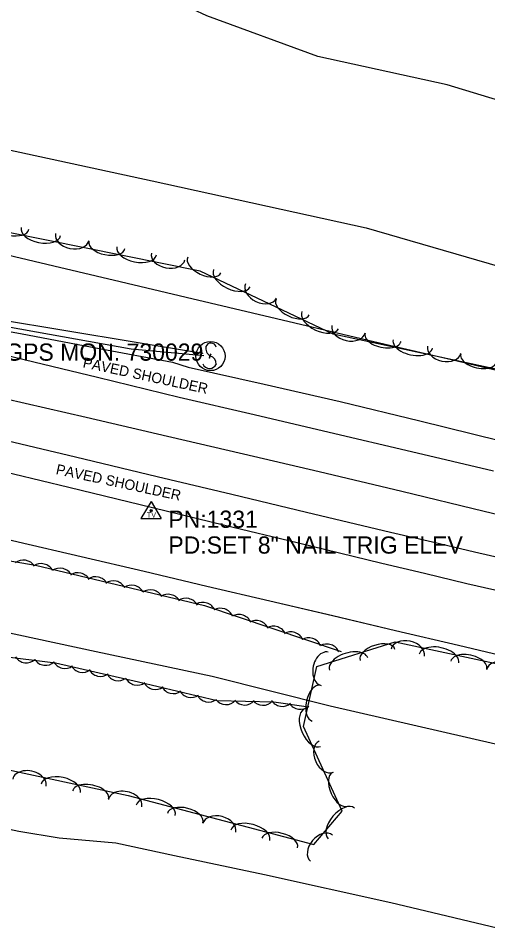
# Model space of a CAD drawing. Extents: x 1441650 to 1491889, y 345904 to 358319.
# Drawn here: x 1480499.3 to 1480635.7, y 346205.6 to 346471.3 of the extents above; entities that cross this region are included whole.
import ezdxf

# ---------------------------------------------------------------- set-up
doc = ezdxf.new("R2010")
doc.units = 0
for name, color, linetype in [('S_EDGE_PAVEMENT', 7, 'Continuous'), ('S_GUARDRAIL', 7, 'Continuous'), ('S_MSC_PT_SYM', 7, 'Continuous'), ('S_PAVEMENT_CROWN', 7, 'Continuous'), ('S_PRIMARY_CTL_ANNOT', 7, 'Continuous'), ('S_RDW_PT_SYM', 7, 'Continuous'), ('S_SECONDARY_CTL', 7, 'Continuous'), ('S_SECONDARY_CTL_ANNOT', 7, 'Continuous'), ('S_SHOULDER', 7, 'Continuous'), ('S_SHOULDER_ANNOT', 7, 'Continuous'), ('S_SIGN', 7, 'Continuous'), ('S_STREAM', 7, 'Continuous'), ('S_TREE', 7, 'Continuous')]:
    doc.layers.add(name, color=color, linetype=linetype)

msp = doc.modelspace()

# ---------------------------------------------------------------- linework, layer by layer
at = {"layer": 'S_EDGE_PAVEMENT'}
for points in [[(1480400.75, 346396.37), (1480413.18, 346393.35), (1480425.61, 346390.33), (1480438.04, 346387.3), (1480450.48, 346384.28), (1480474.5, 346378.53), (1480498.53, 346372.77), (1480522.29, 346367.02), (1480546.05, 346361.27), (1480567.86, 346356.16), (1480589.66, 346351.05), (1480613.55, 346345.45), (1480637.44, 346339.86)], [(1480395.02, 346373.45), (1480418.78, 346367.57), (1480442.55, 346361.69), (1480454.95, 346358.65), (1480467.35, 346355.61), (1480479.76, 346352.56), (1480492.16, 346349.52), (1480515.91, 346343.84), (1480539.67, 346338.16), (1480561.37, 346332.99), (1480583.07, 346327.83), (1480595.28, 346324.93), (1480607.49, 346322.04), (1480619.7, 346319.15), (1480631.91, 346316.25), (1480653.48, 346311.29)]]:
    msp.add_lwpolyline(points, dxfattribs=at)
at = {"layer": 'S_GUARDRAIL'}
msp.add_line((1480401.75, 346399.16), (1480552.82, 346374), dxfattribs=at)
msp.add_lwpolyline([(1480401.17, 346398.5), (1480455.89, 346388.89), (1480532.05, 346375.32), (1480553.23, 346373.38)], dxfattribs=at)
at = {"layer": 'S_MSC_PT_SYM'}
for points in [[(1480554.81, 346372.63), (1480554.81, 346372.68), (1480554.81, 346372.63), (1480554.76, 346372.63), (1480554.81, 346372.63), (1480554.81, 346372.58), (1480554.81, 346372.63), (1480554.86, 346372.63)], [(1480555.23, 346373.68), (1480555.23, 346373.73), (1480555.23, 346373.68), (1480555.18, 346373.68), (1480555.23, 346373.68), (1480555.23, 346373.63), (1480555.23, 346373.68), (1480555.28, 346373.68)]]:
    msp.add_lwpolyline(points, dxfattribs=at)
at = {"layer": 'S_PAVEMENT_CROWN'}
msp.add_lwpolyline([(1480398.21, 346384.71), (1480422.53, 346378.91), (1480446.84, 346373.12), (1480471.08, 346366.98), (1480495.32, 346360.85), (1480518.98, 346355.39), (1480542.64, 346349.92), (1480564.7, 346344.76), (1480586.76, 346339.59), (1480610.72, 346333.86), (1480634.68, 346328.12), (1480656.21, 346323)], dxfattribs=at)
at = {"layer": 'S_RDW_PT_SYM'}
msp.add_lwpolyline([(1480552.82, 346374), (1480552.82, 346374.05), (1480552.82, 346374), (1480552.77, 346374), (1480552.82, 346374), (1480552.82, 346373.95), (1480552.82, 346374), (1480552.87, 346374)], dxfattribs=at)
at = {"layer": 'S_SECONDARY_CTL'}
for p, q in [((1480537.88, 346330.87), (1480534.87, 346325.92)), ((1480537.88, 346330.87), (1480540.83, 346325.92)), ((1480534.87, 346325.92), (1480540.83, 346325.92))]:
    msp.add_line(p, q, dxfattribs=at)
for radius in [0.311, 0.183, 0.103]:
    msp.add_circle((1480537.88, 346328.26), radius, dxfattribs=at)
at = {"layer": 'S_SHOULDER'}
for points in [[(1480401.37, 346398.21), (1480414.13, 346395.76), (1480426.89, 346393.31), (1480439.64, 346390.87), (1480452.4, 346388.42), (1480476.39, 346384.01), (1480500.39, 346379.6), (1480522.25, 346375.48), (1480544.11, 346371.36), (1480548.67, 346369.97), (1480570.76, 346364.97), (1480592.84, 346359.98), (1480615.98, 346354.31), (1480639.12, 346348.64)], [(1480394.95, 346371.85), (1480417.65, 346363.84), (1480440.34, 346355.84), (1480452.31, 346351.47), (1480464.28, 346347.11), (1480477.02, 346344), (1480489.76, 346340.9), (1480513.99, 346335.05), (1480538.23, 346329.19), (1480559.27, 346324.07), (1480580.31, 346318.95), (1480592.64, 346315.98), (1480604.97, 346313.02), (1480617.3, 346310.06), (1480629.64, 346307.1), (1480651.05, 346302.22)]]:
    msp.add_lwpolyline(points, dxfattribs=at)
at = {"layer": 'S_SIGN'}
msp.add_line((1480554.81, 346372.63), (1480555.23, 346373.68), dxfattribs=at)
msp.add_circle((1480555.14, 346373.17), 4.24, dxfattribs=at)
for centre, radius, start, end in [((1480556.3, 346375.42), 2.55, 167.1196, 241.9813), ((1480555.26, 346375.32), 1.62, 16.5258, 156.8957), ((1480554.44, 346370.88), 2.38, 358.6529, 73.7063), ((1480554.88, 346371.77), 2.17, 204.641, 335.359)]:
    msp.add_arc(centre, radius, start, end, dxfattribs=at)
at = {"layer": 'S_STREAM'}
for points in [[(1480659.04, 346441.35), (1480623.96, 346451.97), (1480586.38, 346460.19), (1480554.07, 346472.01), (1480533.21, 346481.81), (1480519.24, 346485.61), (1480490.61, 346490.74), (1480458.82, 346496.29), (1480422.62, 346503.39), (1480409.13, 346506.29), (1480396.69, 346506.92), (1480389.55, 346504.76), (1480380.88, 346500.23), (1480372, 346492.92), (1480352.7, 346492.7)], [(1480356.22, 346470.95), (1480367.83, 346465.09), (1480383.69, 346457.57), (1480401.81, 346452.51), (1480427.13, 346448.09), (1480538.15, 346424.12), (1480600.41, 346410.42), (1480713.71, 346377.58)], [(1480687.26, 346249.09), (1480589.92, 346271.44), (1480555.63, 346280.01), (1480521.91, 346287.26), (1480486.68, 346294.82)], [(1480478.36, 346239.6), (1480499.39, 346235.08), (1480511.12, 346233.12), (1480527.63, 346231.74), (1480544.7, 346228.07), (1480570.82, 346222.46), (1480607.53, 346214.41), (1480644.61, 346205.59)]]:
    msp.add_lwpolyline(points, dxfattribs=at)
at = {"layer": 'S_TREE'}
for points in [[(1480655.21, 346365.67), (1480590.8, 346379.51), (1480552.18, 346397.81), (1480473.76, 346413.67), (1480447.69, 346420.64), (1480420.82, 346429.2), (1480390.58, 346444.64), (1480373.88, 346451.07), (1480346.62, 346459.67)], [(1480355.39, 346435.69), (1480374.66, 346431.15), (1480393.93, 346426.61), (1480413.21, 346422.07), (1480432.48, 346417.53), (1480451.75, 346412.99), (1480471.02, 346408.45), (1480490.29, 346403.91), (1480509.56, 346399.37), (1480528.83, 346394.83), (1480548.1, 346390.29), (1480567.37, 346385.75), (1480586.64, 346381.21), (1480605.91, 346376.67), (1480625.18, 346372.13), (1480644.45, 346367.59)], [(1480355.39, 346435.69), (1480374.66, 346431.15), (1480393.93, 346426.61), (1480413.21, 346422.07), (1480432.48, 346417.53), (1480451.75, 346412.99), (1480471.02, 346408.45), (1480490.29, 346403.91), (1480509.56, 346399.37), (1480528.83, 346394.83), (1480548.1, 346390.29), (1480567.37, 346385.75), (1480586.64, 346381.21), (1480605.91, 346376.67), (1480625.18, 346372.13), (1480644.45, 346367.59)], [(1480352.98, 346353.59), (1480371.26, 346349.29), (1480389.54, 346345), (1480407.83, 346340.7), (1480426.11, 346336.4), (1480444.39, 346332.11), (1480462.67, 346327.81), (1480480.96, 346323.51), (1480499.24, 346319.21), (1480517.52, 346314.92), (1480535.81, 346310.62), (1480554.09, 346306.32), (1480572.37, 346302.02), (1480590.65, 346297.73), (1480608.94, 346293.43), (1480627.22, 346289.13), (1480645.5, 346284.84)], [(1480352.98, 346353.59), (1480371.26, 346349.29), (1480389.54, 346345), (1480407.83, 346340.7), (1480426.11, 346336.4), (1480444.39, 346332.11), (1480462.67, 346327.81), (1480480.96, 346323.51), (1480499.24, 346319.21), (1480517.52, 346314.92), (1480535.81, 346310.62), (1480554.09, 346306.32), (1480572.37, 346302.02), (1480590.66, 346297.73), (1480608.94, 346293.43), (1480627.22, 346289.13), (1480645.5, 346284.84)], [(1480359.36, 346343.71), (1480400.72, 346333.38), (1480440.61, 346322.75), (1480474.5, 346308.11), (1480479.49, 346292.39), (1480458.28, 346282.72), (1480431.27, 346288.1), (1480427.57, 346275.43), (1480446.74, 346264.09), (1480480.18, 346256.44), (1480531.25, 346245.48), (1480585.18, 346231.24), (1480593.41, 346240.88), (1480582.2, 346265.5), (1480586.04, 346283), (1480608.8, 346290.17), (1480671.51, 346276.69)], [(1480429.66, 346326), (1480466.35, 346318.76), (1480504.27, 346312.37), (1480553.41, 346300.65), (1480593.14, 346287.32)], [(1480583.64, 346271.09), (1480573.5, 346272.6), (1480557.1, 346272.94), (1480534.21, 346278.37), (1480510.11, 346283.93), (1480493.63, 346285.95), (1480485.51, 346268.59), (1480459.88, 346277.34), (1480455.65, 346283.52)]]:
    msp.add_lwpolyline(points, dxfattribs=at)
for centre, start, end in [((1480501.56, 346287.66), 212.2286, 313.8255), ((1480507.16, 346286.94), 212.2286, 313.8255), ((1480512.8, 346286), 206.2013, 307.7982), ((1480517.97, 346284.85), 206.2013, 307.7982), ((1480523.14, 346283.73), 206.2013, 307.7982), ((1480528.32, 346282.46), 206.2013, 307.7982), ((1480533.81, 346281.16), 206.2013, 307.7982), ((1480539.12, 346279.9), 205.8604, 307.4573), ((1480544.29, 346278.71), 205.8604, 307.4573), ((1480549.45, 346277.56), 205.8604, 307.4573), ((1480554.62, 346276.26), 205.8604, 307.4573), ((1480559.62, 346275.52), 218.0273, 319.6242), ((1480565.06, 346275.4), 218.0273, 319.6242), ((1480570.37, 346275.33), 218.0273, 319.6242)]:
    msp.add_arc(centre, 3.64, start, end, dxfattribs=at)
for centre, major_axis, ratio, start_param, end_param in [((1480497.13, 346411.1), (5.24, -1.06), 0.539686, 3.141531, 6.283123), ((1480505.82, 346409.35), (5.75, -1.16), 0.549049, 3.141529, 6.283121), ((1480514.95, 346407.77), (4.86, -0.98), 0.684026, 3.141488, 6.28308), ((1480525, 346405.47), (5.24, -1.06), 0.539686, 3.141531, 6.283123), ((1480533.69, 346403.71), (5.75, -1.16), 0.549049, 3.141529, 6.283121), ((1480542.81, 346402.13), (4.86, -0.98), 0.684026, 3.141488, 6.28308), ((1480553.33, 346399.61), (4.83, -2.29), 0.53996, 3.140475, 6.282067), ((1480561.34, 346395.81), (5.3, -2.51), 0.549327, 3.140439, 6.282031), ((1480569.82, 346392.08), (4.48, -2.12), 0.684373, 3.139705, 6.281297), ((1480579.01, 346387.44), (4.83, -2.29), 0.53996, 3.140475, 6.282067), ((1480587.02, 346383.64), (5.3, -2.51), 0.549327, 3.140439, 6.282031), ((1480595.28, 346380.98), (4.84, -1.04), 0.684029, 3.141602, 6.283194), ((1480605.29, 346378.56), (5.23, -1.12), 0.539688, 3.141598, 6.283191), ((1480613.96, 346376.7), (5.74, -1.23), 0.549051, 3.141598, 6.283191), ((1480623.07, 346375.01), (4.84, -1.04), 0.684029, 3.141602, 6.283194), ((1480633.09, 346372.59), (5.23, -1.12), 0.539688, 3.141598, 6.283191), ((1480500.82, 346310.47), (-3.59, 0.61), 0.931349, 3.825789, 5.598989), ((1480505.99, 346309.44), (-3.55, 0.81), 0.931366, 3.815875, 5.589076), ((1480511.47, 346308.1), (-3.55, 0.81), 0.931366, 3.815875, 5.589076), ((1480516.65, 346306.8), (-3.55, 0.81), 0.931366, 3.815875, 5.589076), ((1480521.8, 346305.64), (-3.55, 0.81), 0.931366, 3.815875, 5.589076), ((1480526.97, 346304.44), (-3.55, 0.81), 0.931366, 3.815875, 5.589076), ((1480532.26, 346303.18), (-3.55, 0.81), 0.931366, 3.815875, 5.589076), ((1480537.75, 346301.84), (-3.55, 0.81), 0.931366, 3.815875, 5.589076), ((1480542.92, 346300.53), (-3.55, 0.81), 0.931366, 3.815875, 5.589076), ((1480548.07, 346299.38), (-3.55, 0.81), 0.931366, 3.815875, 5.589076), ((1480552.98, 346298.21), (-3.57, 0.72), 0.931288, 3.691143, 5.464344), ((1480558.13, 346296.48), (-3.57, 0.72), 0.931288, 3.691143, 5.464344), ((1480563.47, 346294.66), (-3.57, 0.72), 0.931288, 3.691143, 5.464344), ((1480568.49, 346292.9), (-3.57, 0.72), 0.931288, 3.691143, 5.464344), ((1480573.52, 346291.28), (-3.57, 0.72), 0.931288, 3.691143, 5.464344), ((1480578.55, 346289.63), (-3.57, 0.72), 0.931288, 3.691143, 5.464344), ((1480583.7, 346287.9), (-3.57, 0.72), 0.931288, 3.691143, 5.464344), ((1480612.46, 346286.95), (-4.84, 1.04), 0.685611, 3.141381, 6.282973), ((1480589.04, 346286.08), (-3.57, 0.72), 0.931288, 3.691143, 5.464344), ((1480595.29, 346283.69), (-5.57, -1.76), 0.553144, 3.141389, 6.282982), ((1480603.7, 346286.34), (-5.07, -1.6), 0.543711, 3.141396, 6.282988), ((1480621.56, 346285.26), (-5.73, 1.23), 0.55032, 3.141463, 6.283056), ((1480588.33, 346282.32), (-1.06, -4.84), 0.685312, 3.141623, 6.283216), ((1480630.23, 346283.39), (-5.22, 1.12), 0.540936, 3.141467, 6.28306), ((1480640.24, 346280.98), (-4.84, 1.04), 0.685611, 3.141381, 6.282973), ((1480585.87, 346272.31), (-1.14, -5.22), 0.5407, 3.141611, 6.283203), ((1480575.97, 346275), (0.96, 3.51), 0.999986, 2.375075, 4.148276), ((1480581.24, 346274.14), (0.96, 3.51), 0.999986, 2.375075, 4.148276), ((1480584.73, 346265.08), (2.43, -5.34), 0.550066, 3.141593, 6.283185), ((1480588.8, 346256.76), (2.05, -4.51), 0.685294, 3.141593, 6.283185), ((1480502.5, 346249.21), (-4.84, 1.04), 0.685303, 3.141612, 6.283205), ((1480511.61, 346247.53), (-5.74, 1.23), 0.550074, 3.141605, 6.283197), ((1480592.83, 346247.27), (2.21, -4.87), 0.540686, 3.141593, 6.283185), ((1480520.28, 346245.66), (-5.23, 1.12), 0.540693, 3.141604, 6.283197), ((1480530.29, 346243.25), (-4.84, 1.04), 0.685303, 3.141612, 6.283205), ((1480539.21, 346241.18), (-5.67, 1.5), 0.550071, 3.141593, 6.283185), ((1480547.78, 346238.92), (-5.17, 1.36), 0.540691, 3.141593, 6.283185), ((1480593.2, 346237.37), (-3.81, -4.46), 0.550079, 3.141593, 6.283185), ((1480557.68, 346236.04), (-4.79, 1.26), 0.6853, 3.141593, 6.283185), ((1480566.7, 346233.92), (-5.67, 1.5), 0.550071, 3.141593, 6.283185), ((1480575.27, 346231.66), (-5.17, 1.36), 0.540691, 3.141593, 6.283185), ((1480587.39, 346230.15), (-3.22, -3.77), 0.68531, 3.141593, 6.283185)]:
    msp.add_ellipse(centre, major_axis=major_axis, ratio=ratio, start_param=start_param, end_param=end_param, dxfattribs=at)

# ---------------------------------------------------------------- texts
at = {"layer": 'S_PRIMARY_CTL_ANNOT'}
msp.add_text('PD:AHTD GPS MON. 730029', height=5, dxfattribs=at).set_placement((1480464.25, 346371.82))
at = {"layer": 'S_SECONDARY_CTL'}
msp.add_text('TV', height=1.5, rotation=360, dxfattribs=at).set_placement((1480536.67, 346326.25))
at = {"layer": 'S_SECONDARY_CTL_ANNOT'}
for s, p in [('PN:1331', (1480542.88, 346323.26)), ('PD:SET 8" NAIL TRIG ELEV', (1480542.88, 346315.76))]:
    msp.add_text(s, height=5, dxfattribs=at).set_placement(p)
at = {"layer": 'S_SHOULDER_ANNOT'}
for p in [(1480517.85, 346369.93), (1480510.02, 346338.9)]:
    msp.add_text('PAVED SHOULDER', height=3.0002, rotation=347.8801, dxfattribs=at).set_placement(p)

doc.saveas('drawing.dxf')
